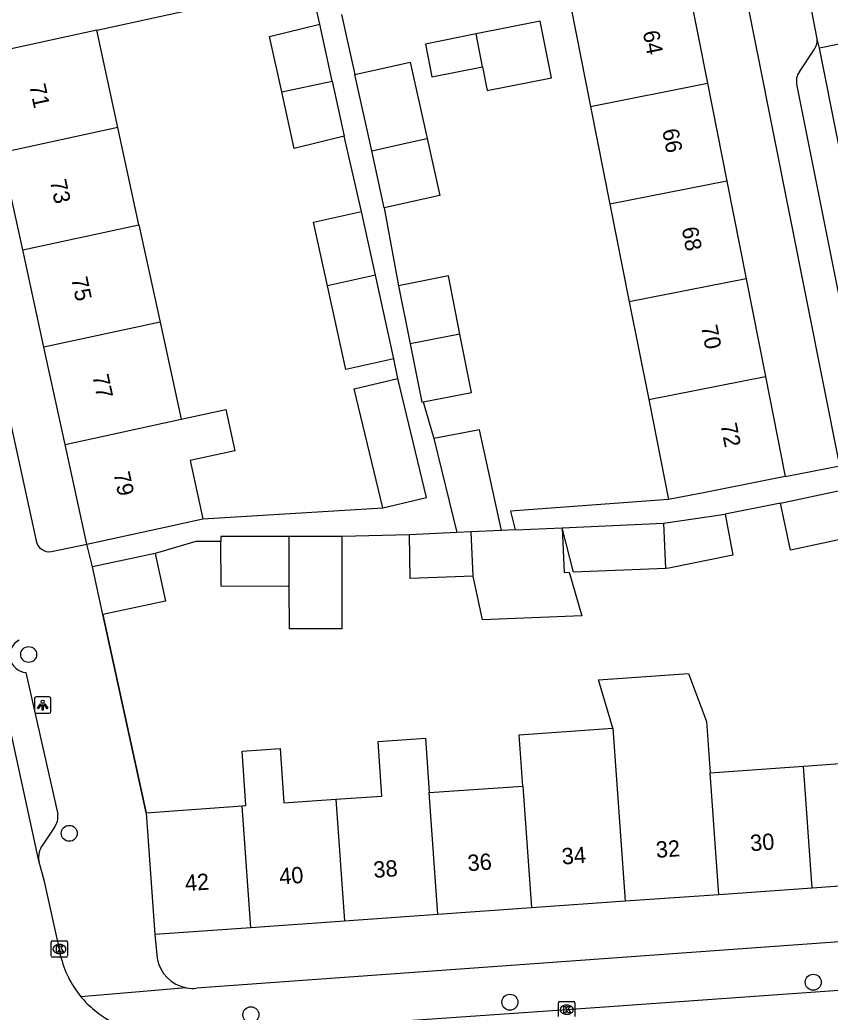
# Model space of a CAD drawing. Extents: x 159053 to 160041, y 380450 to 381422.
# Drawn here: x 159780 to 159829.6, y 380875 to 380935.8 of the extents above; entities that cross this region are included whole.
import ezdxf

# ---------------------------------------------------------------- set-up
doc = ezdxf.new("R2010")
doc.units = 0
for name, color, linetype in [('IMGEO_Boom', 7, 'Continuous'), ('IMGEO_Kolk', 7, 'Continuous'), ('IMGEO_Lichtpunt', 7, 'Continuous'), ('IMGEO_Muur', 7, 'Continuous'), ('IMGEO_Pand', 7, 'Continuous'), ('IMGEO_Pand_nummerreeks', 7, 'Continuous'), ('IMGEO_Rijbaan_lokaal_open', 7, 'Continuous'), ('IMGEO_Voetpad_open', 7, 'Continuous')]:
    doc.layers.add(name, color=color, linetype=linetype)

msp = doc.modelspace()

# ---------------------------------------------------------------- linework, layer by layer
at = {"layer": 'IMGEO_Boom'}
for centre in [(159780.504, 380896.917), (159782.994, 380885.952), (159828.603, 380876.818), (159810.007, 380875.595), (159794.127, 380874.826)]:
    msp.add_circle(centre, 0.489, dxfattribs=at)
at = {"layer": 'IMGEO_Kolk'}
for p, q in [((159781.963, 380879.355), (159782.815, 380879.355)), ((159781.888, 380878.429), (159781.888, 380879.281)), ((159782.376, 380879.135), (159782.401, 380879.135)), ((159782.889, 380879.281), (159782.889, 380878.429)), ((159782.815, 380878.355), (159781.963, 380878.355)), ((159782.399, 380878.575), (159782.374, 380878.575)), ((159812.986, 380874.709), (159812.986, 380875.561)), ((159813.061, 380875.635), (159813.913, 380875.635)), ((159813.474, 380875.415), (159813.499, 380875.415)), ((159813.987, 380875.561), (159813.987, 380874.709))]:
    msp.add_line(p, q, dxfattribs=at)
for points in [[(159781.963, 380879.355), (159782.815, 380879.355)], [(159781.888, 380878.429), (159781.888, 380879.281)], [(159782.209, 380879.055), (159782.332, 380879.055), (159782.332, 380878.904), (159782.462, 380879.055), (159782.626, 380879.055), (159782.48, 380878.904), (159782.633, 380878.655), (159782.481, 380878.655), (159782.396, 380878.819), (159782.332, 380878.752), (159782.332, 380878.655), (159782.209, 380878.655), (159782.209, 380879.055)], [(159782.889, 380879.281), (159782.889, 380878.429)], [(159782.815, 380878.355), (159781.963, 380878.355)], [(159812.986, 380874.709), (159812.986, 380875.561)], [(159813.061, 380875.635), (159813.913, 380875.635)], [(159813.307, 380875.335), (159813.43, 380875.335), (159813.43, 380875.184), (159813.56, 380875.335), (159813.724, 380875.335), (159813.578, 380875.184), (159813.731, 380874.935), (159813.579, 380874.935), (159813.494, 380875.099), (159813.43, 380875.032), (159813.43, 380874.935), (159813.307, 380874.935), (159813.307, 380875.335)], [(159813.987, 380875.561), (159813.987, 380874.709)]]:
    msp.add_lwpolyline(points, dxfattribs=at)
for centre, start, end in [((159781.965, 380879.279), 91.55205, 178.44795), ((159781.965, 380879.279), 91.55205, 178.44795), ((159782.813, 380879.279), 1.55205, 88.44795), ((159782.813, 380879.279), 1.55205, 88.44795), ((159781.965, 380878.431), 181.55205, 268.44795), ((159781.965, 380878.431), 181.55205, 268.44795), ((159782.813, 380878.431), 271.55205, 358.44795), ((159782.813, 380878.431), 271.55205, 358.44795), ((159813.063, 380875.559), 91.55205, 178.44795), ((159813.063, 380875.559), 91.55205, 178.44795), ((159813.911, 380875.559), 1.55205, 88.44795), ((159813.911, 380875.559), 1.55205, 88.44795)]:
    msp.add_arc(centre, 0.0765, start, end, dxfattribs=at)
for centre, major_axis, ratio, start_param, end_param in [((159782.375, 380878.855), (-0.387, 0.002), 0.722429, 4.712389, 7.853982), ((159782.4, 380878.855), (-0.39, 0.002), 0.717154, 1.570796, 4.712389), ((159813.473, 380875.135), (-0.387, 0.002), 0.722429, 4.712389, 7.853982), ((159813.498, 380875.135), (-0.39, 0.002), 0.717154, 1.570796, 4.712389)]:
    msp.add_ellipse(centre, major_axis=major_axis, ratio=ratio, start_param=start_param, end_param=end_param, dxfattribs=at)
at = {"layer": 'IMGEO_Lichtpunt'}
for p, q in [((159780.864, 380894.22), (159780.864, 380893.413)), ((159780.864, 380894.22), (159780.864, 380893.413)), ((159781.766, 380894.315), (159780.958, 380894.315)), ((159781.766, 380894.315), (159780.958, 380894.315)), ((159781.86, 380893.413), (159781.86, 380894.22)), ((159781.86, 380893.413), (159781.86, 380894.22)), ((159780.958, 380893.319), (159781.766, 380893.319)), ((159780.958, 380893.319), (159781.766, 380893.319))]:
    msp.add_line(p, q, dxfattribs=at)
for points in [[(159781.238, 380893.884), (159781.277, 380893.856), (159781.089, 380893.594), (159781.051, 380893.621), (159781.238, 380893.884)], [(159781.34, 380893.836), (159781.387, 380893.836), (159781.387, 380893.514), (159781.34, 380893.514), (159781.34, 380893.836)], [(159781.45, 380893.856), (159781.488, 380893.883), (159781.675, 380893.621), (159781.636, 380893.593), (159781.45, 380893.856)]]:
    msp.add_lwpolyline(points, dxfattribs=at)
msp.add_circle((159781.363, 380894.018), 0.0994, dxfattribs=at)
for centre, start, end in [((159780.958, 380894.22), 90, 180), ((159780.958, 380894.22), 90, 180), ((159781.766, 380894.22), 0, 90), ((159781.766, 380894.22), 0, 90), ((159780.958, 380893.413), 180, 270), ((159780.958, 380893.413), 180, 270), ((159781.766, 380893.413), 270, 0), ((159781.766, 380893.413), 270, 360)]:
    msp.add_arc(centre, 0.0946, start, end, dxfattribs=at)
at = {"layer": 'IMGEO_Muur'}
msp.add_lwpolyline([(159787.704, 380887.216), (159785.045, 380899.362)], dxfattribs=at)
at = {"layer": 'IMGEO_Pand'}
for points in [[(159784.676, 380935.199), (159790.506, 380936.463), (159790.832, 380936.537), (159790.377, 380938.63), (159787.933, 380938.1), (159787.094, 380941.969), (159783.38, 380941.164)], [(159820.925, 380937.937), (159822.111, 380931.945)], [(159813.77, 380936.522), (159814.956, 380930.531)], [(159796.018, 380931.413), (159795.274, 380934.816), (159798.345, 380935.566)], [(159799.108, 380932.083), (159798.345, 380935.566)], [(159808.326, 380932.958), (159808.613, 380931.51), (159812.547, 380932.289), (159811.862, 380935.748), (159807.928, 380934.969)], [(159784.676, 380935.199), (159777.552, 380933.654)], [(159785.972, 380929.235), (159784.676, 380935.199)], [(159807.928, 380934.969), (159804.822, 380934.354), (159805.22, 380932.343), (159808.326, 380932.958)], [(159808.326, 380932.958), (159807.928, 380934.969)], [(159800.497, 380932.486), (159803.896, 380933.238), (159804.934, 380928.55)], [(159801.532, 380927.81), (159800.497, 380932.486)], [(159796.018, 380931.413), (159799.108, 380932.083)], [(159799.108, 380932.083), (159799.847, 380928.707)], [(159814.956, 380930.531), (159822.111, 380931.945)], [(159822.111, 380931.945), (159823.297, 380925.951)], [(159799.847, 380928.707), (159796.775, 380927.956), (159796.018, 380931.413)], [(159814.956, 380930.531), (159816.142, 380924.536)], [(159785.972, 380929.235), (159778.847, 380927.69)], [(159787.267, 380923.27), (159785.972, 380929.235)], [(159801.532, 380927.81), (159804.08, 380928.381), (159804.934, 380928.55)], [(159804.934, 380928.55), (159805.707, 380925.06), (159802.308, 380924.307)], [(159780.143, 380921.725), (159778.847, 380927.69)], [(159802.308, 380924.307), (159801.532, 380927.81)], [(159823.297, 380925.951), (159816.142, 380924.536)], [(159823.297, 380925.951), (159824.484, 380919.958)], [(159816.142, 380924.536), (159817.328, 380918.543)], [(159798.815, 380919.53), (159797.957, 380923.432), (159800.906, 380924.08)], [(159801.766, 380920.17), (159800.906, 380924.08)], [(159780.143, 380921.725), (159787.267, 380923.27)], [(159787.267, 380923.27), (159788.563, 380917.307)], [(159781.438, 380915.762), (159780.143, 380921.725)], [(159801.766, 380920.17), (159798.815, 380919.53)], [(159802.892, 380915.049), (159801.766, 380920.17)], [(159806.945, 380916.563), (159806.238, 380920.135), (159803.186, 380919.53)], [(159802.892, 380915.049), (159799.944, 380914.401), (159798.815, 380919.53)], [(159803.186, 380919.53), (159803.894, 380915.959)], [(159824.484, 380919.958), (159817.328, 380918.543)], [(159824.484, 380919.958), (159825.67, 380913.965)], [(159817.328, 380918.543), (159818.515, 380912.55)], [(159788.563, 380917.307), (159781.438, 380915.762)], [(159788.563, 380917.307), (159789.858, 380911.343)], [(159806.945, 380916.563), (159803.894, 380915.959)], [(159804.688, 380912.404), (159807.652, 380912.992), (159806.945, 380916.563)], [(159803.894, 380915.959), (159804.601, 380912.387), (159804.688, 380912.404)], [(159782.734, 380909.798), (159781.438, 380915.762)], [(159802.218, 380905.902), (159800.463, 380913.201), (159803.13, 380913.843)], [(159802.218, 380905.902), (159804.886, 380906.544), (159803.13, 380913.843)], [(159818.515, 380912.55), (159825.67, 380913.965)], [(159825.67, 380913.965), (159826.884, 380907.83)], [(159818.515, 380912.55), (159819.729, 380906.414)], [(159789.858, 380911.343), (159792.6, 380911.937), (159793.149, 380909.402), (159790.409, 380908.807), (159791.184, 380905.239)], [(159782.734, 380909.798), (159789.858, 380911.343)], [(159809.484, 380904.517), (159808.15, 380910.696), (159805.347, 380910.165)], [(159784.06, 380903.692), (159782.734, 380909.798)], [(159805.347, 380910.165), (159806.743, 380904.392)], [(159826.884, 380907.83), (159821.98, 380906.86), (159819.729, 380906.414)], [(159826.594, 380906.188), (159830.524, 380907.043)], [(159831.215, 380904.183), (159827.218, 380903.314), (159826.594, 380906.188)], [(159819.429, 380904.971), (159823.201, 380905.533)], [(159823.201, 380905.533), (159823.673, 380903.006), (159819.747, 380902.206), (159819.548, 380902.198)], [(159784.06, 380903.692), (159788.947, 380904.753), (159791.184, 380905.239)], [(159813.218, 380904.687), (159819.419, 380904.97), (159819.429, 380904.971)], [(159819.429, 380904.971), (159819.548, 380902.198)], [(159806.743, 380904.392), (159803.858, 380904.261)], [(159807.637, 380904.433), (159806.743, 380904.392)], [(159809.484, 380904.517), (159807.637, 380904.433)], [(159807.752, 380901.725), (159807.637, 380904.433)], [(159813.218, 380904.687), (159813.328, 380901.949), (159813.646, 380901.962), (159814.425, 380899.28), (159808.32, 380899.035), (159807.752, 380901.725)], [(159810.334, 380904.556), (159809.484, 380904.517)], [(159810.334, 380904.556), (159813.218, 380904.687)], [(159819.548, 380902.198), (159813.905, 380901.972), (159813.218, 380904.687)], [(159796.476, 380904.153), (159792.694, 380904.145), (159792.291, 380904.144), (159792.292, 380903.847)], [(159796.482, 380901.084), (159796.392, 380901.084), (159792.298, 380901.102), (159792.292, 380903.847)], [(159799.699, 380904.16), (159796.476, 380904.153)], [(159796.482, 380901.084), (159796.476, 380904.153)], [(159799.699, 380904.16), (159799.712, 380898.499), (159796.488, 380898.492), (159796.482, 380901.084)], [(159807.752, 380901.725), (159803.894, 380901.57), (159803.858, 380904.261)], [(159788.261, 380903.121), (159784.41, 380902.284)], [(159788.261, 380903.121), (159788.896, 380900.198), (159785.045, 380899.362)], [(159785.045, 380899.362), (159784.41, 380902.284)], [(159816.317, 380892.404), (159815.441, 380895.356), (159820.949, 380895.745), (159822.054, 380892.809), (159822.277, 380889.665)], [(159810.804, 380888.852), (159810.581, 380892), (159816.317, 380892.404)], [(159816.317, 380892.404), (159817.07, 380881.783)], [(159799.33, 380888.039), (159802.165, 380888.24), (159801.929, 380891.573), (159804.831, 380891.779), (159805.067, 380888.445)], [(159793.594, 380887.633), (159793.819, 380887.649), (159793.583, 380890.982), (159795.918, 380891.147), (159796.154, 380887.814), (159799.33, 380888.039)], [(159828.013, 380890.072), (159833.899, 380890.489)], [(159822.277, 380889.665), (159828.013, 380890.072)], [(159828.543, 380882.596), (159828.013, 380890.072)], [(159822.807, 380882.19), (159822.277, 380889.665)], [(159805.067, 380888.445), (159810.804, 380888.852)], [(159810.804, 380888.852), (159811.334, 380881.377)], [(159799.33, 380888.039), (159799.86, 380880.564)], [(159805.597, 380880.97), (159805.067, 380888.445)], [(159787.704, 380887.216), (159793.594, 380887.633)], [(159794.124, 380880.157), (159793.594, 380887.633)], [(159787.704, 380887.216), (159788.234, 380879.74)], [(159834.429, 380883.013), (159828.543, 380882.596)], [(159828.543, 380882.596), (159822.807, 380882.19)], [(159817.07, 380881.783), (159811.334, 380881.377)], [(159822.807, 380882.19), (159817.07, 380881.783)], [(159811.334, 380881.377), (159805.597, 380880.97)], [(159799.86, 380880.564), (159794.124, 380880.157)], [(159805.597, 380880.97), (159799.86, 380880.564)], [(159794.124, 380880.157), (159788.234, 380879.74)]]:
    msp.add_lwpolyline(points, dxfattribs=at)
at = {"layer": 'IMGEO_Rijbaan_lokaal_open'}
for points in [[(159828.844, 380934.677), (159828.404, 380936.903)], [(159833.2, 380934.95), (159828.976, 380934.102)], [(159828.976, 380934.102), (159828.844, 380934.677)], [(159835.743, 380900.148), (159828.976, 380934.102)], [(159781.128, 380884.266), (159776.205, 380906.899)], [(159782.465, 380878.452), (159782.389, 380878.855), (159781.48, 380883.006), (159781.128, 380884.266)], [(159834.259, 380876.603), (159833.053, 380876.527), (159813.487, 380875.135), (159789.9, 380873.495), (159789.679, 380873.473)]]:
    msp.add_lwpolyline(points, dxfattribs=at)
for centre, radius, start, end in [((159788.305, 380879.765), 5.986, 192.66958, 219.84092), ((159788.33, 380879.789), 6.021, 219.86608, 230.83779), ((159789.139, 380880.661), 7.207, 230.22833, 266.20709)]:
    msp.add_arc(centre, radius, start, end, dxfattribs=at)
at = {"layer": 'IMGEO_Voetpad_open'}
for points in [[(159761.527, 380992.896), (159763.76, 380982.861), (159780.956, 380903.896)], [(159830.235, 380908.497), (159817.056, 380974.691)], [(159798.345, 380935.566), (159797.734, 380938.295)], [(159799.682, 380936.168), (159800.497, 380932.486)], [(159827.752, 380932.644), (159828.687, 380934.045)], [(159833.545, 380902.133), (159827.597, 380931.882)], [(159800.906, 380924.08), (159799.847, 380928.707)], [(159802.308, 380924.307), (159803.186, 380919.53)], [(159803.13, 380913.843), (159802.892, 380915.049)], [(159804.688, 380912.404), (159805.347, 380910.165)], [(159826.884, 380907.83), (159830.235, 380908.497)], [(159819.729, 380906.414), (159810.038, 380905.701), (159810.334, 380904.556)], [(159826.594, 380906.188), (159823.201, 380905.533)], [(159791.184, 380905.239), (159802.218, 380905.902)], [(159781.899, 380903.226), (159784.06, 380903.692)], [(159784.41, 380902.284), (159784.06, 380903.692)], [(159792.292, 380903.847), (159790.76, 380903.845), (159788.261, 380903.121)], [(159803.858, 380904.261), (159799.699, 380904.16)], [(159785.045, 380899.362), (159787.704, 380887.216)], [(159780.329, 380895.812), (159782.294, 380887.117)], [(159782.086, 380886.326), (159781.347, 380885.223)], [(159788.234, 380879.74), (159788.378, 380878.291)], [(159834.591, 380879.618), (159832.488, 380879.466), (159790.8, 380876.455)], [(159790.166, 380876.483), (159783.709, 380875.93)]]:
    msp.add_lwpolyline(points, dxfattribs=at)
for centre, radius, start, end in [((159827.78, 380934.606), 1.066, 328.26811, 3.83012), ((159828.45, 380932.105), 0.882, 142.3484, 194.65603), ((159781.769, 380904.041), 0.826, 190.14609, 279.06644), ((159780.411, 380896.866), 1.057, 118.10114, 265.54826), ((159781.214, 380886.978), 1.089, 323.21559, 7.31868), ((159782.402, 380884.478), 1.292, 144.77324, 189.44749), ((159790.581, 380878.682), 2.238, 190.06068, 259.30199), ((159790.579, 380878.642), 2.198, 259.17181, 275.77065)]:
    msp.add_arc(centre, radius, start, end, dxfattribs=at)

# ---------------------------------------------------------------- texts
at = {"layer": 'IMGEO_Pand_nummerreeks'}
for s, rotation, p in [('64', 281.19522, (159818.145, 380935.089)), ('71', 282.25536, (159780.531, 380931.807)), ('66', 281.19522, (159819.337, 380929.07)), ('73', 282.25536, (159781.805, 380925.943)), ('68', 281.19522, (159820.529, 380923.048)), ('75', 282.25536, (159783.103, 380919.969)), ('70', 281.19522, (159821.72, 380917.029)), ('77', 282.25536, (159784.4, 380913.995)), ('72', 281.19522, (159822.91, 380911.016)), ('79', 282.25536, (159785.698, 380908.021)), ('32', 4.05081, (159818.988, 380884.445)), ('30', 4.05274, (159824.768, 380884.855)), ('34', 4.05274, (159813.217, 380884.037)), ('38', 4.05274, (159801.671, 380883.219)), ('36', 4.05274, (159807.442, 380883.628)), ('40', 4.05081, (159795.897, 380882.808)), ('42', 4.05274, (159790.116, 380882.4))]:
    msp.add_text(s, height=1, rotation=rotation, dxfattribs=at).set_placement(p)

doc.saveas('drawing.dxf')
